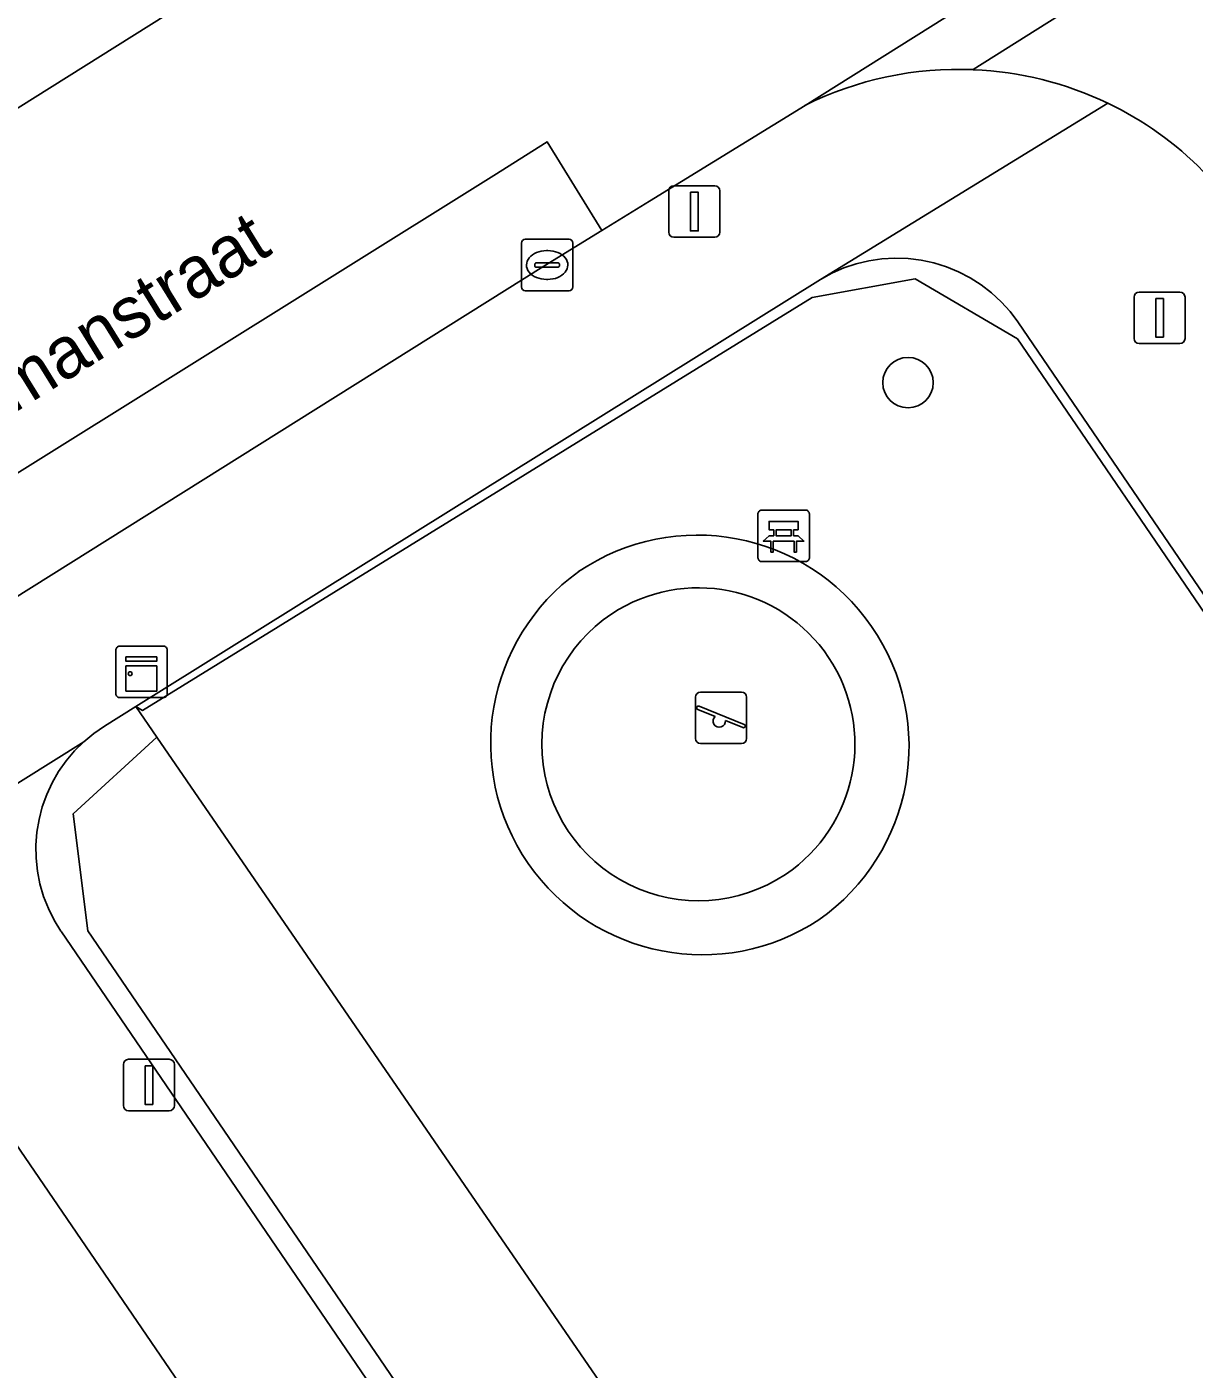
# Model space of a CAD drawing. Extents: x 159279 to 160377, y 384531 to 385888.
# Drawn here: x 159684.48 to 159707.13, y 385356.09 to 385382.15 of the extents above; entities that cross this region are included whole.
import ezdxf

# ---------------------------------------------------------------- set-up
doc = ezdxf.new("R2010")
doc.units = 0
for name, color, linetype in [('IMGEO_Bank', 7, 'Continuous'), ('IMGEO_Boom', 7, 'Continuous'), ('IMGEO_Erf', 7, 'Continuous'), ('IMGEO_Groenvoorziening', 7, 'Continuous'), ('IMGEO_Haag', 7, 'Continuous'), ('IMGEO_Hek', 7, 'Continuous'), ('IMGEO_Kast', 7, 'Continuous'), ('IMGEO_Kolk', 7, 'Continuous'), ('IMGEO_Lichtmast', 7, 'Continuous'), ('IMGEO_Openbare_ruimte_label', 7, 'Continuous'), ('IMGEO_Parkeervlak_open', 7, 'Continuous'), ('IMGEO_Rijbaan_lokaal_open', 7, 'Continuous'), ('IMGEO_Speelvoorziening', 7, 'Continuous'), ('IMGEO_Terreindeel_gesloten', 7, 'Continuous'), ('IMGEO_Voetpad_open', 7, 'Continuous')]:
    doc.layers.add(name, color=color, linetype=linetype)

msp = doc.modelspace()

# ---------------------------------------------------------------- linework, layer by layer
at = {"layer": 'IMGEO_Bank'}
for p, q in [((159698.666, 385371.847), (159698.666, 385372.688)), ((159698.666, 385372.688), (159698.666, 385371.847)), ((159698.741, 385372.772), (159699.582, 385372.772)), ((159699.582, 385372.772), (159698.741, 385372.772)), ((159699.666, 385372.697), (159699.666, 385371.856)), ((159699.666, 385371.856), (159699.666, 385372.697)), ((159698.975, 385372.278), (159698.975, 385372.384)), ((159699.019, 385372.384), (159699.019, 385372.278)), ((159699.307, 385372.39), (159699.025, 385372.39)), ((159699.313, 385372.278), (159699.313, 385372.384)), ((159699.357, 385372.384), (159699.357, 385372.278)), ((159699.363, 385372.17), (159698.97, 385372.17)), ((159699.025, 385372.272), (159699.307, 385372.272)), ((159699.591, 385371.772), (159698.75, 385371.772)), ((159698.75, 385371.772), (159699.591, 385371.772))]:
    msp.add_line(p, q, dxfattribs=at)
for points in [[(159698.969, 385372.39), (159698.883, 385372.39), (159698.883, 385372.551), (159699.446, 385372.551), (159699.446, 385372.39), (159699.363, 385372.39)], [(159698.913, 385372.17), (159698.771, 385372.17), (159698.883, 385372.272), (159698.969, 385372.272)], [(159698.963, 385372.163), (159698.963, 385371.956), (159698.92, 385371.956), (159698.92, 385372.163)], [(159699.363, 385372.272), (159699.446, 385372.272), (159699.558, 385372.17), (159699.419, 385372.17)], [(159699.413, 385372.163), (159699.413, 385371.956), (159699.369, 385371.956), (159699.369, 385372.163)]]:
    msp.add_lwpolyline(points, dxfattribs=at)
for centre, radius, start, end in [((159698.744, 385372.694), 0.0779, 92.4484, 184.2845), ((159698.744, 385372.694), 0.0779, 92.4484, 184.2845), ((159699.588, 385372.694), 0.0779, 2.4484, 94.2845), ((159699.588, 385372.694), 0.0779, 2.4484, 94.2845), ((159698.968, 385372.383), 0.00671, 2.8957, 87.1043), ((159699.025, 385372.383), 0.00671, 92.8957, 177.1043), ((159699.307, 385372.383), 0.00671, 2.8957, 87.1043), ((159699.364, 385372.383), 0.00671, 92.8957, 177.1043), ((159698.913, 385372.163), 0.00671, 2.8957, 87.1043), ((159698.97, 385372.163), 0.00671, 92.8957, 177.1043), ((159698.968, 385372.279), 0.00671, 272.8957, 357.1043), ((159699.025, 385372.279), 0.00671, 182.8957, 267.1043), ((159699.307, 385372.279), 0.00671, 272.8957, 357.1043), ((159699.364, 385372.279), 0.00671, 182.8957, 267.1043), ((159699.362, 385372.163), 0.00671, 2.8957, 87.1043), ((159699.419, 385372.163), 0.00671, 92.8957, 177.1043), ((159698.744, 385371.85), 0.0779, 182.4484, 274.2845), ((159698.744, 385371.85), 0.0779, 182.4484, 274.2845), ((159699.588, 385371.85), 0.0779, 272.4484, 4.2845), ((159699.588, 385371.85), 0.0779, 272.4484, 4.2845)]:
    msp.add_arc(centre, radius, start, end, dxfattribs=at)
at = {"layer": 'IMGEO_Boom'}
msp.add_circle((159701.579, 385375.246), 0.489, dxfattribs=at)
at = {"layer": 'IMGEO_Erf'}
msp.add_lwpolyline([(159702.137, 385334.283), (159682.532, 385362.998), (159682.372, 385363.211), (159682.193, 385363.408), (159681.997, 385363.589), (159681.786, 385363.752), (159681.561, 385363.895), (159681.324, 385364.017), (159681.078, 385364.118), (159680.823, 385364.196), (159680.562, 385364.251), (159680.298, 385364.283), (159680.031, 385364.291), (159679.765, 385364.275), (159679.502, 385364.236), (159679.243, 385364.173), (159678.991, 385364.087), (159678.747, 385363.979), (159678.51, 385363.847), (159657.524, 385350.819)], dxfattribs=at)
at = {"layer": 'IMGEO_Groenvoorziening'}
for points in [[(159693.908, 385392.097), (159692.541, 385394.27), (159664.459, 385376.721), (159668.214, 385370.511), (159672.522, 385373.201), (159676.744, 385375.84), (159691.585, 385385.155)], [(159723.322, 385347.658), (159703.712, 385376.424), (159703.559, 385376.628), (159703.389, 385376.817), (159703.202, 385376.99), (159703.001, 385377.146), (159702.786, 385377.283), (159702.561, 385377.4), (159702.325, 385377.497), (159702.082, 385377.572), (159701.833, 385377.626), (159701.581, 385377.657), (159701.326, 385377.665), (159701.072, 385377.65), (159700.82, 385377.613), (159700.573, 385377.554), (159700.332, 385377.472), (159700.099, 385377.37), (159699.883, 385377.251), (159686.593, 385368.957), (159686.722, 385368.883), (159699.719, 385376.901), (159701.716, 385377.258), (159703.705, 385376.096), (159723.255, 385347.425)], [(159705.436, 385335.608), (159685.662, 385364.606), (159685.379, 385366.877), (159686.999, 385368.365), (159686.593, 385368.957), (159685.986, 385368.578), (159685.778, 385368.435), (159685.583, 385368.274), (159685.403, 385368.097), (159685.24, 385367.904), (159685.095, 385367.697), (159684.969, 385367.478), (159684.863, 385367.249), (159684.778, 385367.011), (159684.715, 385366.767), (159684.673, 385366.518), (159684.654, 385366.266), (159684.658, 385366.013), (159684.684, 385365.762), (159684.732, 385365.514), (159684.803, 385365.272), (159684.895, 385365.036), (159685.007, 385364.81), (159685.139, 385364.595), (159685.148, 385364.582), (159705.222, 385335.135)]]:
    msp.add_lwpolyline(points, dxfattribs=at)
for points in [[(159703.705, 385376.096), (159701.716, 385377.258), (159699.719, 385376.901), (159686.722, 385368.883), (159686.593, 385368.957), (159686.999, 385368.365), (159708.759, 385336.684), (159714.449, 385340.582), (159715.481, 385339.021), (159715.632, 385339.134), (159714.893, 385340.235), (159717.528, 385342.002), (159718.332, 385340.911), (159722.458, 385343.708), (159723.477, 385345.334), (159723.255, 385347.425)], [(159715.481, 385339.021), (159714.449, 385340.582), (159708.759, 385336.684), (159686.999, 385368.365), (159685.379, 385366.877), (159685.662, 385364.606), (159705.436, 385335.608), (159707.176, 385334.664), (159709.088, 385335.095), (159714.53, 385338.74), (159714.733, 385338.455)]]:
    msp.add_lwpolyline(points, close=True, dxfattribs=at)
for centre, radius, start, end in [((159697.493, 385368.18), 4.106, 305.0308, 124.1645), ((159697.587, 385368.245), 4.107, 125.7529, 303.4424)]:
    msp.add_arc(centre, radius, start, end, dxfattribs=at)
at = {"layer": 'IMGEO_Haag'}
msp.add_lwpolyline([(159705.436, 385335.608), (159685.662, 385364.606), (159685.379, 385366.877), (159686.999, 385368.365), (159686.593, 385368.957), (159685.986, 385368.578), (159685.778, 385368.435), (159685.583, 385368.274), (159685.403, 385368.097), (159685.24, 385367.904), (159685.095, 385367.697), (159684.969, 385367.478), (159684.863, 385367.249), (159684.778, 385367.011), (159684.715, 385366.767), (159684.673, 385366.518), (159684.654, 385366.266), (159684.658, 385366.013), (159684.684, 385365.762), (159684.732, 385365.514), (159684.803, 385365.272), (159684.895, 385365.036), (159685.007, 385364.81), (159685.139, 385364.595), (159685.148, 385364.582), (159705.222, 385335.135)], dxfattribs=at)
at = {"layer": 'IMGEO_Hek'}
for centre, start, end in [((159697.51, 385368.224), 303.8236, 123.5513), ((159697.512, 385368.226), 123.5934, 303.7815)]:
    msp.add_arc(centre, 3.039, start, end, dxfattribs=at)
at = {"layer": 'IMGEO_Kast'}
for p, q in [((159686.204, 385369.207), (159686.204, 385370.048)), ((159686.204, 385370.048), (159686.204, 385369.207)), ((159686.279, 385370.132), (159687.12, 385370.132)), ((159687.12, 385370.132), (159686.279, 385370.132)), ((159687.204, 385370.057), (159687.204, 385369.216)), ((159687.204, 385369.216), (159687.204, 385370.057)), ((159687.129, 385369.132), (159686.288, 385369.132)), ((159686.288, 385369.132), (159687.129, 385369.132))]:
    msp.add_line(p, q, dxfattribs=at)
for points in [[(159686.399, 385369.922), (159686.999, 385369.922), (159686.999, 385369.837), (159686.399, 385369.837), (159686.399, 385369.922)], [(159686.399, 385369.747), (159686.999, 385369.747), (159686.999, 385369.258), (159686.399, 385369.258), (159686.399, 385369.747)]]:
    msp.add_lwpolyline(points, dxfattribs=at)
msp.add_circle((159686.483, 385369.596), 0.0377, dxfattribs=at)
for centre, start, end in [((159686.282, 385370.054), 92.4484, 184.2845), ((159686.282, 385370.054), 92.4484, 184.2845), ((159687.126, 385370.054), 2.4484, 94.2845), ((159687.126, 385370.054), 2.4484, 94.2845), ((159687.126, 385369.21), 272.4484, 4.2845), ((159687.126, 385369.21), 272.4484, 4.2845), ((159686.282, 385369.21), 182.4484, 274.2845), ((159686.282, 385369.21), 182.4484, 274.2845)]:
    msp.add_arc(centre, 0.0779, start, end, dxfattribs=at)
at = {"layer": 'IMGEO_Kolk'}
for p, q in [((159694.075, 385377.103), (159694.075, 385377.955)), ((159694.15, 385378.029), (159695.002, 385378.029)), ((159695.076, 385377.955), (159695.076, 385377.103)), ((159694.377, 385377.572), (159694.775, 385377.572)), ((159694.563, 385377.809), (159694.588, 385377.809)), ((159694.334, 385377.523), (159694.334, 385377.535)), ((159694.772, 385377.486), (159694.374, 385377.486)), ((159694.818, 385377.535), (159694.818, 385377.523)), ((159694.586, 385377.249), (159694.561, 385377.249)), ((159695.002, 385377.029), (159694.15, 385377.029))]:
    msp.add_line(p, q, dxfattribs=at)
for points in [[(159694.075, 385377.103), (159694.075, 385377.955)], [(159694.15, 385378.029), (159695.002, 385378.029)], [(159695.076, 385377.955), (159695.076, 385377.103)], [(159695.002, 385377.029), (159694.15, 385377.029)]]:
    msp.add_lwpolyline(points, dxfattribs=at)
for centre, radius, start, end in [((159694.152, 385377.953), 0.0765, 91.552, 178.448), ((159694.152, 385377.953), 0.0765, 91.552, 178.448), ((159695, 385377.953), 0.0765, 1.552, 88.448), ((159695, 385377.953), 0.0765, 1.552, 88.448), ((159694.374, 385377.532), 0.0403, 85.8775, 175.7526), ((159694.779, 385377.534), 0.0386, 1.7309, 96.639), ((159694.371, 385377.522), 0.0366, 178.938, 274.7102), ((159694.775, 385377.529), 0.043, 264.8664, 352.4533), ((159694.152, 385377.105), 0.0765, 181.552, 268.448), ((159694.152, 385377.105), 0.0765, 181.552, 268.448), ((159695, 385377.105), 0.0765, 271.552, 358.448), ((159695, 385377.105), 0.0765, 271.552, 358.448)]:
    msp.add_arc(centre, radius, start, end, dxfattribs=at)
for centre, major_axis, ratio, start_param, end_param in [((159694.562, 385377.529), (-0.387, 0.002), 0.722429, 4.712389, 7.853982), ((159694.587, 385377.529), (-0.39, 0.002), 0.717154, 1.570796, 4.712389)]:
    msp.add_ellipse(centre, major_axis=major_axis, ratio=ratio, start_param=start_param, end_param=end_param, dxfattribs=at)
at = {"layer": 'IMGEO_Lichtmast'}
for p, q in [((159696.937, 385378.167), (159696.937, 385378.967)), ((159696.937, 385378.967), (159696.937, 385378.167)), ((159697.037, 385379.067), (159697.827, 385379.067)), ((159697.827, 385379.067), (159697.037, 385379.067)), ((159697.927, 385378.967), (159697.927, 385378.167)), ((159697.927, 385378.167), (159697.927, 385378.967)), ((159697.827, 385378.067), (159697.037, 385378.067)), ((159697.037, 385378.067), (159697.827, 385378.067)), ((159705.966, 385376.104), (159705.966, 385376.904)), ((159705.966, 385376.904), (159705.966, 385376.104)), ((159706.066, 385377.004), (159706.856, 385377.004)), ((159706.856, 385377.004), (159706.066, 385377.004)), ((159706.956, 385376.904), (159706.956, 385376.104)), ((159706.956, 385376.104), (159706.956, 385376.904)), ((159706.856, 385376.004), (159706.066, 385376.004)), ((159706.066, 385376.004), (159706.856, 385376.004)), ((159686.352, 385361.21), (159686.352, 385362.01)), ((159686.352, 385362.01), (159686.352, 385361.21)), ((159686.452, 385362.11), (159687.242, 385362.11)), ((159687.242, 385362.11), (159686.452, 385362.11)), ((159687.342, 385362.01), (159687.342, 385361.21)), ((159687.342, 385361.21), (159687.342, 385362.01)), ((159687.242, 385361.11), (159686.452, 385361.11)), ((159686.452, 385361.11), (159687.242, 385361.11))]:
    msp.add_line(p, q, dxfattribs=at)
for points in [[(159697.357, 385378.942), (159697.507, 385378.942), (159697.507, 385378.192), (159697.357, 385378.192), (159697.357, 385378.942)], [(159706.386, 385376.879), (159706.536, 385376.879), (159706.536, 385376.129), (159706.386, 385376.129), (159706.386, 385376.879)], [(159686.772, 385361.985), (159686.922, 385361.985), (159686.922, 385361.235), (159686.772, 385361.235), (159686.772, 385361.985)]]:
    msp.add_lwpolyline(points, dxfattribs=at)
for centre, start, end in [((159697.037, 385378.967), 90, 180), ((159697.037, 385378.967), 90, 180), ((159697.827, 385378.967), 0, 90), ((159697.827, 385378.967), 360, 90), ((159697.037, 385378.167), 180, 270), ((159697.037, 385378.167), 180, 270), ((159697.827, 385378.167), 270, 0), ((159697.827, 385378.167), 270, 0), ((159706.066, 385376.904), 90, 180), ((159706.066, 385376.904), 90, 180), ((159706.856, 385376.904), 0, 90), ((159706.856, 385376.904), 360, 90), ((159706.066, 385376.104), 180, 270), ((159706.066, 385376.104), 180, 270), ((159706.856, 385376.104), 270, 0), ((159706.856, 385376.104), 270, 0), ((159686.452, 385362.01), 90, 180), ((159686.452, 385362.01), 90, 180), ((159687.242, 385362.01), 0, 90), ((159687.242, 385362.01), 360, 90), ((159686.452, 385361.21), 180, 270), ((159686.452, 385361.21), 180, 270), ((159687.242, 385361.21), 270, 0), ((159687.242, 385361.21), 270, 0)]:
    msp.add_arc(centre, 0.1, start, end, dxfattribs=at)
at = {"layer": 'IMGEO_Parkeervlak_open'}
msp.add_lwpolyline([(159674.245, 385364.795), (159676.855, 385366.432), (159694.511, 385377.51), (159695.635, 385378.201), (159694.578, 385379.919), (159693.538, 385379.269), (159644.265, 385348.476), (159640.215, 385345.938), (159614.419, 385330.007), (159615.607, 385328.042), (159623.113, 385332.775), (159627.92, 385335.769), (159633.896, 385339.491), (159641.334, 385344.123), (159645.375, 385346.64), (159647.218, 385347.788), (159651.347, 385350.386), (159659.021, 385355.215)], close=True, dxfattribs=at)
at = {"layer": 'IMGEO_Rijbaan_lokaal_open'}
for points in [[(159644.265, 385348.476), (159693.538, 385379.269), (159694.578, 385379.919), (159695.635, 385378.201), (159696.559, 385378.77), (159699.58, 385380.629), (159714.128, 385389.762), (159720.028, 385393.412), (159721.442, 385394.303), (159730.951, 385400.295), (159733.918, 385402.165), (159735.355, 385403.07), (159738.282, 385404.915), (159739.008, 385405.372), (159763.09, 385420.412)], [(159733.654, 385411.494), (159717.55, 385401.445), (159715.601, 385400.268), (159708.299, 385395.635), (159705.338, 385393.797), (159700.741, 385390.938), (159699.587, 385390.176), (159697.213, 385388.687), (159691.585, 385385.155), (159676.744, 385375.84), (159672.522, 385373.201), (159668.214, 385370.511), (159667.694, 385370.186), (159666.124, 385369.205), (159665.53, 385368.834), (159663.898, 385367.815), (159663.434, 385367.525), (159661.98, 385366.65), (159661.215, 385366.183), (159649.438, 385358.819), (159648.454, 385358.203), (159647.441, 385357.57), (159646.475, 385356.966)], [(159711.697, 385386.905), (159702.846, 385381.322)]]:
    msp.add_lwpolyline(points, dxfattribs=at)
for centre, radius, start, end in [((159702.571, 385374.668), 6.659, 64.322, 87.6365), ((159702.584, 385374.686), 6.638, 44.6106, 64.3491)]:
    msp.add_arc(centre, radius, start, end, dxfattribs=at)
at = {"layer": 'IMGEO_Speelvoorziening'}
for p, q in [((159697.555, 385369.238), (159698.345, 385369.238)), ((159698.345, 385369.238), (159697.555, 385369.238)), ((159697.455, 385368.338), (159697.455, 385369.138)), ((159697.455, 385369.138), (159697.455, 385368.338)), ((159697.524, 385368.963), (159698.4, 385368.61)), ((159698.445, 385369.138), (159698.445, 385368.338)), ((159698.445, 385368.338), (159698.445, 385369.138)), ((159697.838, 385368.766), (159697.499, 385368.903)), ((159698.376, 385368.55), (159698.036, 385368.687)), ((159698.345, 385368.238), (159697.555, 385368.238)), ((159697.555, 385368.238), (159698.345, 385368.238))]:
    msp.add_line(p, q, dxfattribs=at)
for centre, radius, start, end in [((159697.555, 385369.138), 0.1, 90, 180), ((159697.555, 385369.138), 0.1, 90, 180), ((159698.345, 385369.138), 0.1, 0, 90), ((159698.345, 385369.138), 0.1, 360, 90), ((159697.512, 385368.933), 0.0327, 68.078, 248.078), ((159697.917, 385368.676), 0.12, 130.9928, 5.1632), ((159698.388, 385368.58), 0.0327, 248.078, 68.078), ((159697.555, 385368.338), 0.1, 180, 270), ((159697.555, 385368.338), 0.1, 180, 270), ((159698.345, 385368.338), 0.1, 270, 0), ((159698.345, 385368.338), 0.1, 270, 0)]:
    msp.add_arc(centre, radius, start, end, dxfattribs=at)
at = {"layer": 'IMGEO_Terreindeel_gesloten'}
for centre, radius, start, end in [((159697.493, 385368.18), 4.106, 305.0308, 124.1645), ((159697.587, 385368.245), 4.107, 125.7529, 303.4424)]:
    msp.add_arc(centre, radius, start, end, dxfattribs=at)
at = {"layer": 'IMGEO_Voetpad_open'}
for points in [[(159711.697, 385386.905), (159711.786, 385387.095), (159712.071, 385387.621), (159712.402, 385388.12), (159712.777, 385388.587), (159713.192, 385389.018), (159713.643, 385389.411), (159714.128, 385389.762), (159699.58, 385380.629)], [(159702.846, 385381.322), (159711.697, 385386.905)], [(159699.58, 385380.629), (159696.559, 385378.77), (159695.635, 385378.201), (159694.511, 385377.51), (159676.855, 385366.432), (159674.245, 385364.795), (159659.021, 385355.215), (159659.287, 385354.792), (159651.613, 385349.963), (159651.347, 385350.386), (159647.218, 385347.788), (159645.375, 385346.64)], [(159685.583, 385368.274), (159685.778, 385368.435), (159685.986, 385368.578), (159686.593, 385368.957), (159699.883, 385377.251), (159705.457, 385380.67)], [(159705.457, 385380.67), (159699.883, 385377.251), (159700.099, 385377.37), (159700.332, 385377.472), (159700.573, 385377.554), (159700.82, 385377.613), (159701.072, 385377.65), (159701.326, 385377.665), (159701.581, 385377.657), (159701.833, 385377.626), (159702.082, 385377.572), (159702.325, 385377.497), (159702.561, 385377.4), (159702.786, 385377.283), (159703.001, 385377.146), (159703.202, 385376.99), (159703.389, 385376.817), (159703.559, 385376.628), (159703.712, 385376.424), (159723.322, 385347.658)], [(159590.968, 385309.084), (159653.846, 385348.536), (159656.241, 385350.023), (159657.524, 385350.819), (159678.51, 385363.847), (159685.583, 385368.274)], [(159705.222, 385335.135), (159685.148, 385364.582), (159685.139, 385364.595), (159685.007, 385364.81), (159684.895, 385365.036), (159684.803, 385365.272), (159684.732, 385365.514), (159684.684, 385365.762), (159684.658, 385366.013), (159684.654, 385366.266), (159684.673, 385366.518), (159684.715, 385366.767), (159684.778, 385367.011), (159684.863, 385367.249), (159684.969, 385367.478), (159685.095, 385367.697), (159685.24, 385367.904), (159685.403, 385368.097), (159685.583, 385368.274), (159678.51, 385363.847)], [(159682.532, 385362.998), (159702.137, 385334.283)]]:
    msp.add_lwpolyline(points, dxfattribs=at)
for centre, radius, start, end in [((159702.554, 385374.653), 6.675, 87.4969, 116.4625), ((159702.554, 385374.653), 6.675, 87.4969, 116.4625), ((159702.571, 385374.668), 6.659, 64.322, 87.6365), ((159702.584, 385374.686), 6.638, 44.6106, 64.3491)]:
    msp.add_arc(centre, radius, start, end, dxfattribs=at)

# ---------------------------------------------------------------- texts
at = {"layer": 'IMGEO_Openbare_ruimte_label'}
msp.add_text('Pieter Zeemanstraat', height=1, rotation=31.7502, dxfattribs=at).set_placement((159678.969, 385371.394))

doc.saveas('drawing.dxf')
